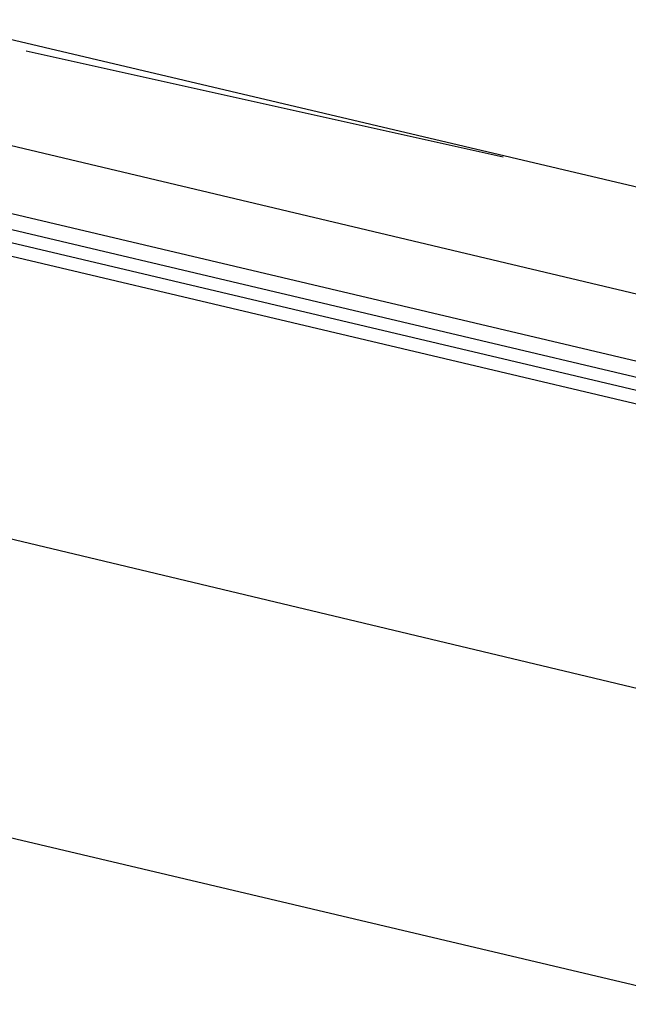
# Model space of a CAD drawing. Header units: feet. Extents: x -79 to 198, y -22 to 181.
# Tile 755 of 982: x 110.007 to 110.619, y 138.764 to 139.756. Entities that reach past the tile are written whole.
import ezdxf

# ---------------------------------------------------------------- set-up
doc = ezdxf.new("R2010")
doc.units = ezdxf.units.FT
doc.layers.add('A-LINEA', color=7, linetype='CONTINUOUS')

msp = doc.modelspace()

# ---------------------------------------------------------------- linework, layer by layer
at = {"layer": 'A-LINEA'}
for p, q in [((110.8933, 139.5244), (103.7733, 141.2044)), ((110.8933, 139.5244), (103.7733, 141.2044)), ((110.7067, 138.7644), (103.6, 140.4444)), ((110.7067, 138.7644), (103.6, 140.4444)), ((109.0933, 139.8444), (110.72, 139.4578)), ((109.0933, 139.8444), (110.72, 139.4578)), ((110.0133, 139.7244), (110.4933, 139.6178)), ((110.0133, 139.7244), (110.4933, 139.6178))]:
    msp.add_line(p, q, dxfattribs=at)
for points in [[(110.7867, 139.0444), (109, 139.4711), (107.3333, 139.8578)], [(110.7867, 139.0444), (109, 139.4711), (107.3333, 139.8578)], [(109.08, 139.7778), (110.7733, 139.3778), (110.7733, 139.3644), (110.76, 139.3644), (109.0667, 139.7644)], [(109.08, 139.7778), (110.7733, 139.3778), (110.7733, 139.3644), (110.76, 139.3644), (109.0667, 139.7644)], [(109.0667, 139.7378), (110.76, 139.3378), (110.76, 139.3511), (109.0667, 139.7511)], [(109.0667, 139.7378), (110.76, 139.3378), (110.76, 139.3511), (109.0667, 139.7511)]]:
    msp.add_lwpolyline(points, dxfattribs=at)

doc.saveas('drawing.dxf')
